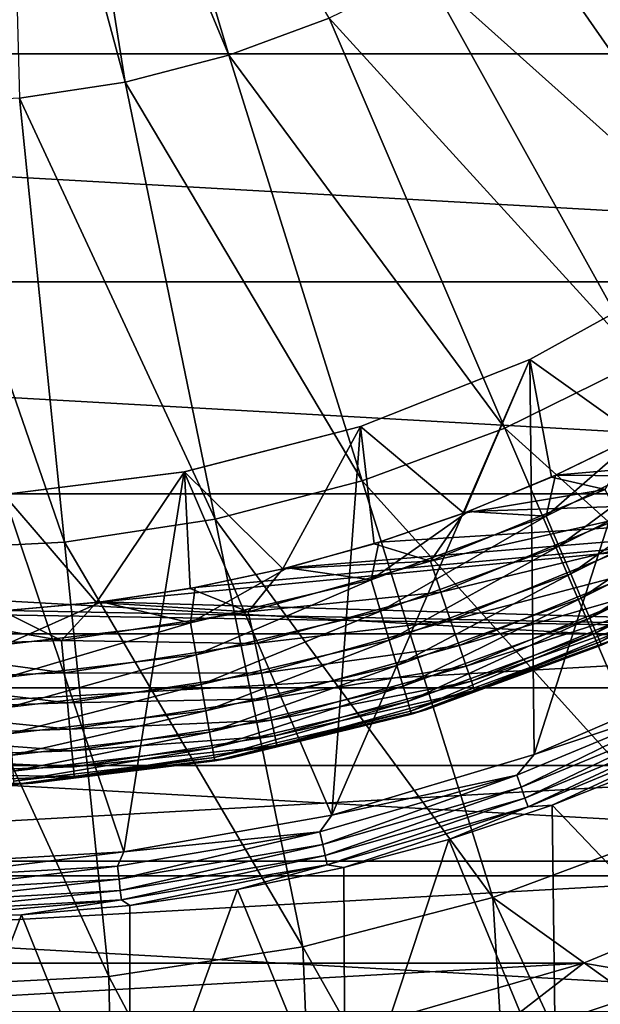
# Model space of a CAD drawing. Header units: metres. Extents: x -99 to 99, y -314 to 25.
# Tile 257 of 303: x 77.42 to 82.43, y -16.87 to -8.38. Entities that reach past the tile are written whole.
import ezdxf

# ---------------------------------------------------------------- set-up
doc = ezdxf.new("R2010")
doc.units = ezdxf.units.M
doc.layers.add('solid_K2442E1000C35', color=7, linetype='CONTINUOUS')

msp = doc.modelspace()

# ---------------------------------------------------------------- linework, layer by layer
at = {"layer": 'solid_K2442E1000C35'}
for points in [[(78.11335, -4.965353, 109.52668), (77.718788, -5.076632, 109.52668), (79.226227, -8.689108, 108.963676)], [(78.11335, -4.965353, 109.52668), (79.226227, -8.689108, 108.963676), (80.091301, -8.368719, 108.963676)], [(77.718788, -5.076632, 109.52668), (77.316711, -5.156609, 109.52668), (78.333176, -8.920335, 108.963676)], [(77.718788, -5.076632, 109.52668), (78.333176, -8.920335, 108.963676), (79.226227, -8.689108, 108.963676)], [(77.316711, -5.156609, 109.52668), (77.421318, -9.060027, 108.963676), (78.333176, -8.920335, 108.963676)], [(94.519592, -8.677193, -4), (58.480408, -8.677193, -4), (57.62252, -6.606075, -4)], [(95.37748, -6.606075, -4), (94.519592, -8.677193, -4), (57.62252, -6.606075, -4)], [(84.936363, -9.827191, 108.093414), (82.431885, -6.909821, 108.963676), (81.7024, -7.474488, 108.963676)], [(83.89888, -10.630264, 108.093414), (81.7024, -7.474488, 108.963676), (80.919525, -7.962457, 108.963676)], [(83.89888, -10.630264, 108.093414), (84.936363, -9.827191, 108.093414), (81.7024, -7.474488, 108.963676)], [(82.785477, -11.324256, 108.093414), (80.919525, -7.962457, 108.963676), (80.091301, -8.368719, 108.963676)], [(82.785477, -11.324256, 108.093414), (83.89888, -10.630264, 108.093414), (80.919525, -7.962457, 108.963676)], [(81.607567, -11.902046, 108.093414), (80.091301, -8.368719, 108.963676), (79.226227, -8.689108, 108.963676)], [(81.607567, -11.902046, 108.093414), (82.785477, -11.324256, 108.093414), (80.091301, -8.368719, 108.963676)], [(93.434303, -10.640945, -4), (59.565697, -10.640945, -4), (58.480408, -8.677193, -4)], [(94.519592, -8.677193, -4), (93.434303, -10.640945, -4), (58.480408, -8.677193, -4)], [(80.377258, -12.357704, 108.093414), (79.226227, -8.689108, 108.963676), (78.333176, -8.920335, 108.963676)], [(80.377258, -12.357704, 108.093414), (81.607567, -11.902046, 108.093414), (79.226227, -8.689108, 108.963676)], [(79.107155, -12.686557, 108.093414), (78.333176, -8.920335, 108.963676), (77.421318, -9.060027, 108.963676)], [(79.107155, -12.686557, 108.093414), (80.377258, -12.357704, 108.093414), (78.333176, -8.920335, 108.963676)], [(77.810303, -12.885227, 108.093414), (77.421318, -9.060027, 108.963676), (76.5, -9.10675, 108.963676)], [(77.810303, -12.885227, 108.093414), (79.107155, -12.686557, 108.093414), (77.421318, -9.060027, 108.963676)], [(77.810303, -12.885227, 108.093414), (76.5, -9.10675, 108.963676), (76.5, -12.951678, 108.093414)], [(83.197861, -10.554075, 60.900002), (81.822289, -11.310313, 60.900002), (83.1978, -10.554106, 59.5)], [(81.860237, -14.716301, 60.900002), (81.822289, -11.310313, 60.900002), (83.197861, -10.554075, 60.900002)], [(81.822289, -11.310313, 60.900002), (81.822342, -11.310305, 59.5), (83.1978, -10.554106, 59.5)], [(83.1978, -10.554106, 59.5), (81.822342, -11.310305, 59.5), (82.745346, -11.968529, 59.5)], [(83.533279, -13.994093, 60.900002), (81.860237, -14.716301, 60.900002), (83.197861, -10.554075, 60.900002)], [(92.136826, -12.469543, -4), (60.863178, -12.469543, -4), (59.565697, -10.640945, -4)], [(93.434303, -10.640945, -4), (92.136826, -12.469543, -4), (59.565697, -10.640945, -4)], [(80.114395, -15.23935, 60.900002), (80.362762, -11.888187, 60.900002), (81.822289, -11.310313, 60.900002)], [(81.860237, -14.716301, 60.900002), (80.114395, -15.23935, 60.900002), (81.822289, -11.310313, 60.900002)], [(81.822342, -11.310305, 59.5), (80.362495, -11.888261, 59.5), (81.253784, -12.635326, 59.5)], [(80.362762, -11.888187, 60.900002), (80.362495, -11.888261, 59.5), (81.822342, -11.310305, 59.5)], [(81.822289, -11.310313, 60.900002), (80.362762, -11.888187, 60.900002), (81.822342, -11.310305, 59.5)], [(81.822342, -11.310305, 59.5), (81.253784, -12.635326, 59.5), (82.009651, -12.324516, 59.5)], [(84.61235, -14.61566, 106.922951), (82.785477, -11.324256, 108.093414), (81.607567, -11.902046, 108.093414)], [(81.822342, -11.310305, 59.5), (82.009651, -12.324516, 59.5), (82.745346, -11.968529, 59.5)], [(89.557762, -11.650954), (82.77903, -11.950884), (82.045319, -12.308506)], [(88.883125, -12.365596), (89.557762, -11.650954), (82.045319, -12.308506)], [(80.362762, -11.888187, 60.900002), (78.842316, -12.278581, 60.900002), (80.362495, -11.888261, 59.5)], [(80.114395, -15.23935, 60.900002), (78.842316, -12.278581, 60.900002), (80.362762, -11.888187, 60.900002)], [(78.842316, -12.278581, 60.900002), (78.842773, -12.278486, 59.5), (80.362495, -11.888261, 59.5)], [(80.362495, -11.888261, 59.5), (78.842773, -12.278486, 59.5), (79.692642, -13.117046, 59.5)], [(80.362495, -11.888261, 59.5), (79.692642, -13.117046, 59.5), (80.480507, -12.899824, 59.5)], [(80.362495, -11.888261, 59.5), (80.480507, -12.899824, 59.5), (81.253784, -12.635326, 59.5)], [(83.092087, -15.361385, 106.922951), (81.607567, -11.902046, 108.093414), (80.377258, -12.357704, 108.093414)], [(83.092087, -15.361385, 106.922951), (84.61235, -14.61566, 106.922951), (81.607567, -11.902046, 108.093414)], [(83.395454, -11.943272, 0.028478), (81.962296, -12.663029, 0.028478), (82.77903, -11.950884)], [(82.073898, -12.921747, 0.113618), (81.962296, -12.663029, 0.028478), (83.395454, -11.943272, 0.028478)], [(81.962296, -12.663029, 0.028478), (82.045319, -12.308506), (82.77903, -11.950884)], [(83.536331, -12.187284, 0.113618), (82.073898, -12.921747, 0.113618), (83.395454, -11.943272, 0.028478)], [(82.472511, -12.432454, 59.47118), (82.745346, -11.968529, 59.5), (82.009651, -12.324516, 59.5)], [(82.176765, -13.160218, 0.252141), (82.073898, -12.921747, 0.113618), (83.536331, -12.187284, 0.113618)], [(83.666191, -12.412201, 0.252141), (82.176765, -13.160218, 0.252141), (83.536331, -12.187284, 0.113618)], [(78.842773, -12.278486, 59.5), (77.284431, -12.475366, 59.5), (78.08474, -13.406656, 59.5)], [(77.284904, -12.475332, 60.900002), (77.284431, -12.475366, 59.5), (78.842773, -12.278486, 59.5)], [(78.842316, -12.278581, 60.900002), (77.284904, -12.475332, 60.900002), (78.842773, -12.278486, 59.5)], [(78.319427, -15.556073, 60.900002), (77.284904, -12.475332, 60.900002), (78.842316, -12.278581, 60.900002)], [(78.842773, -12.278486, 59.5), (78.08474, -13.406656, 59.5), (78.893066, -13.286198, 59.5)], [(80.114395, -15.23935, 60.900002), (78.319427, -15.556073, 60.900002), (78.842316, -12.278581, 60.900002)], [(78.842773, -12.278486, 59.5), (78.893066, -13.286198, 59.5), (79.692642, -13.117046, 59.5)], [(88.883125, -12.365596), (78.935699, -13.278452), (78.128784, -13.401381)], [(87.419357, -13.675435), (88.883125, -12.365596), (78.128784, -13.401381)], [(88.883125, -12.365596), (79.733696, -13.106987), (78.935699, -13.278452)], [(81.504181, -15.949481, 106.922951), (80.377258, -12.357704, 108.093414), (79.107155, -12.686557, 108.093414)], [(88.883125, -12.365596), (80.519859, -12.887613), (79.733696, -13.106987)], [(81.504181, -15.949481, 106.922951), (83.092087, -15.361385, 106.922951), (80.377258, -12.357704, 108.093414)], [(88.883125, -12.365596), (81.291344, -12.621129), (80.519859, -12.887613)], [(82.472511, -12.432454, 59.47118), (82.009651, -12.324516, 59.5), (81.253784, -12.635326, 59.5)], [(81.962296, -12.663029, 0.028478), (81.291344, -12.621129), (82.045319, -12.308506)], [(88.883125, -12.365596), (82.045319, -12.308506), (81.291344, -12.621129)], [(90.642136, -14.142136, -4), (62.357864, -14.142136, -4), (60.863178, -12.469543, -4)], [(92.136826, -12.469543, -4), (90.642136, -14.142136, -4), (60.863178, -12.469543, -4)], [(78.319427, -15.556073, 60.900002), (76.5, -15.662112, 60.900002), (77.284904, -12.475332, 60.900002)], [(77.284431, -12.475366, 59.5), (77.270645, -13.477981, 59.5), (78.08474, -13.406656, 59.5)], [(80.964661, -13.05004, 59.47118), (82.472511, -12.432454, 59.47118), (81.253784, -12.635326, 59.5)], [(82.594475, -12.686339, 59.385708), (82.472511, -12.432454, 59.47118), (80.964661, -13.05004, 59.47118)], [(82.266937, -13.369259, 0.438715), (82.176765, -13.160218, 0.252141), (83.666191, -12.412201, 0.252141)], [(83.780014, -12.609361, 0.438715), (82.266937, -13.369259, 0.438715), (83.666191, -12.412201, 0.252141)], [(80.455276, -13.211539, 0.028478), (80.519859, -12.887613), (81.291344, -12.621129)], [(81.962296, -12.663029, 0.028478), (80.455276, -13.211539, 0.028478), (81.291344, -12.621129)], [(80.964661, -13.05004, 59.47118), (81.253784, -12.635326, 59.5), (80.480507, -12.899824, 59.5)], [(82.340942, -13.54082, 0.666155), (82.266937, -13.369259, 0.438715), (83.780014, -12.609361, 0.438715)], [(83.873436, -12.771171, 0.666155), (82.340942, -13.54082, 0.666155), (83.780014, -12.609361, 0.438715)], [(79.864922, -16.373915, 106.922951), (79.107155, -12.686557, 108.093414), (77.810303, -12.885227, 108.093414)], [(79.864922, -16.373915, 106.922951), (81.504181, -15.949481, 106.922951), (79.107155, -12.686557, 108.093414)], [(80.536087, -13.481464, 0.113618), (80.455276, -13.211539, 0.028478), (81.962296, -12.663029, 0.028478)], [(82.073898, -12.921747, 0.113618), (80.536087, -13.481464, 0.113618), (81.962296, -12.663029, 0.028478)], [(82.594475, -12.686339, 59.385708), (80.964661, -13.05004, 59.47118), (81.05584, -13.316538, 59.385708)], [(82.594475, -12.686339, 59.385708), (81.05584, -13.316538, 59.385708), (82.706871, -12.920291, 59.246876)], [(82.395927, -13.668296, 0.925703), (82.340942, -13.54082, 0.666155), (83.873436, -12.771171, 0.666155)], [(83.942856, -12.8914, 0.925703), (82.395927, -13.668296, 0.925703), (83.873436, -12.771171, 0.666155)], [(78.191139, -16.630329, 106.922951), (77.810303, -12.885227, 108.093414), (76.5, -12.951678, 108.093414)], [(78.191139, -16.630329, 106.922951), (79.864922, -16.373915, 106.922951), (77.810303, -12.885227, 108.093414)], [(80.964661, -13.05004, 59.47118), (80.480507, -12.899824, 59.5), (79.692642, -13.117046, 59.5)], [(80.455276, -13.211539, 0.028478), (79.733696, -13.106987), (80.519859, -12.887613)], [(82.429779, -13.746777, 1.207365), (82.395927, -13.668296, 0.925703), (83.942856, -12.8914, 0.925703)], [(83.985588, -12.965421, 1.207365), (82.429779, -13.746777, 1.207365), (83.942856, -12.8914, 0.925703)], [(78.191139, -16.630329, 106.922951), (76.5, -12.951678, 108.093414), (76.5, -16.716093, 106.922951)], [(80.610573, -13.730266, 0.252141), (80.536087, -13.481464, 0.113618), (82.073898, -12.921747, 0.113618)], [(82.176765, -13.160218, 0.252141), (80.610573, -13.730266, 0.252141), (82.073898, -12.921747, 0.113618)], [(81.05584, -13.316538, 59.385708), (81.139854, -13.562111, 59.246876), (82.706871, -12.920291, 59.246876)], [(82.706871, -12.920291, 59.246876), (81.139854, -13.562111, 59.246876), (82.805359, -13.125301, 59.060036)], [(83.985588, -12.965421, 1.207365), (82.4412, -13.773241, 1.5), (82.429779, -13.746777, 1.207365)], [(79.394508, -13.485496, 59.47118), (80.964661, -13.05004, 59.47118), (79.692642, -13.117046, 59.5)], [(81.05584, -13.316538, 59.385708), (80.964661, -13.05004, 59.47118), (79.394508, -13.485496, 59.47118)], [(79.394508, -13.485496, 59.47118), (79.692642, -13.117046, 59.5), (78.893066, -13.286198, 59.5)], [(78.894768, -13.581388, 0.028478), (78.935699, -13.278452), (79.733696, -13.106987)], [(80.455276, -13.211539, 0.028478), (78.894768, -13.581388, 0.028478), (79.733696, -13.106987)], [(81.139854, -13.562111, 59.246876), (81.213478, -13.777306, 59.060036), (82.805359, -13.125301, 59.060036)], [(82.805359, -13.125301, 59.060036), (81.213478, -13.777306, 59.060036), (82.886147, -13.293475, 58.832375)], [(78.943695, -13.858869, 0.113618), (78.894768, -13.581388, 0.028478), (80.455276, -13.211539, 0.028478)], [(80.536087, -13.481464, 0.113618), (78.943695, -13.858869, 0.113618), (80.455276, -13.211539, 0.028478)], [(80.675865, -13.948361, 0.438715), (80.610573, -13.730266, 0.252141), (82.176765, -13.160218, 0.252141)], [(82.266937, -13.369259, 0.438715), (80.675865, -13.948361, 0.438715), (82.176765, -13.160218, 0.252141)], [(79.394508, -13.485496, 59.47118), (78.893066, -13.286198, 59.5), (78.08474, -13.406656, 59.5)], [(78.894768, -13.581388, 0.028478), (78.128784, -13.401381), (78.935699, -13.278452)], [(81.05584, -13.316538, 59.385708), (79.394508, -13.485496, 59.47118), (79.453621, -13.760885, 59.385708)], [(81.05584, -13.316538, 59.385708), (79.453621, -13.760885, 59.385708), (81.139854, -13.562111, 59.246876)], [(81.213478, -13.777306, 59.060036), (81.27388, -13.953834, 58.832375), (82.886147, -13.293475, 58.832375)], [(82.886147, -13.293475, 58.832375), (81.27388, -13.953834, 58.832375), (82.946129, -13.418338, 58.572662)], [(77.783958, -13.732743, 59.47118), (78.08474, -13.406656, 59.5), (77.270645, -13.477981, 59.5)], [(77.301872, -13.76757, 0.028478), (77.315895, -13.475322), (78.128784, -13.401381)], [(78.894768, -13.581388, 0.028478), (77.301872, -13.76757, 0.028478), (78.128784, -13.401381)], [(87.419357, -13.675435), (78.128784, -13.401381), (77.315895, -13.475322)], [(77.783958, -13.732743, 59.47118), (79.394508, -13.485496, 59.47118), (78.08474, -13.406656, 59.5)], [(80.729454, -14.127354, 0.666155), (80.675865, -13.948361, 0.438715), (82.266937, -13.369259, 0.438715)], [(82.340942, -13.54082, 0.666155), (80.729454, -14.127354, 0.666155), (82.266937, -13.369259, 0.438715)], [(77.783958, -13.732743, 59.47118), (77.270645, -13.477981, 59.5), (76.453773, -13.499917, 59.5)], [(87.419357, -13.675435), (77.315895, -13.475322), (76.5, -13.5)], [(79.453621, -13.760885, 59.385708), (79.394508, -13.485496, 59.47118), (77.783958, -13.732743, 59.47118)], [(78.988792, -14.114635, 0.252141), (78.943695, -13.858869, 0.113618), (80.536087, -13.481464, 0.113618)], [(80.610573, -13.730266, 0.252141), (78.988792, -14.114635, 0.252141), (80.536087, -13.481464, 0.113618)], [(81.27388, -13.953834, 58.832375), (81.318718, -14.084899, 58.572662), (82.946129, -13.418338, 58.572662)], [(82.946129, -13.418338, 58.572662), (81.318718, -14.084899, 58.572662), (82.983002, -13.495081, 58.290897)], [(81.318718, -14.084899, 58.572662), (81.346275, -14.165454, 58.290897), (82.983002, -13.495081, 58.290897)], [(82.983002, -13.495081, 58.290897), (81.346275, -14.165454, 58.290897), (82.556114, -13.723102, 58)], [(65.580643, -13.675434), (87.419357, -13.675435), (76.5, -13.5)], [(76.155487, -13.788331, 59.47118), (77.783958, -13.732743, 59.47118), (76.453773, -13.499917, 59.5)], [(79.453621, -13.760885, 59.385708), (79.508087, -14.014654, 59.246876), (81.139854, -13.562111, 59.246876)], [(81.139854, -13.562111, 59.246876), (79.508087, -14.014654, 59.246876), (81.213478, -13.777306, 59.060036)], [(80.769272, -14.260351, 0.925703), (80.729454, -14.127354, 0.666155), (82.340942, -13.54082, 0.666155)], [(82.395927, -13.668296, 0.925703), (80.769272, -14.260351, 0.925703), (82.340942, -13.54082, 0.666155)], [(77.318253, -14.048856, 0.113618), (77.301872, -13.76757, 0.028478), (78.894768, -13.581388, 0.028478)], [(78.943695, -13.858869, 0.113618), (77.318253, -14.048856, 0.113618), (78.894768, -13.581388, 0.028478)], [(65.580643, -13.675434), (67.181786, -14.812853), (87.419357, -13.675435)], [(67.181786, -14.812853), (85.818214, -14.812854), (87.419357, -13.675435)], [(77.810181, -14.013182, 59.385708), (77.783958, -13.732743, 59.47118), (76.155487, -13.788331, 59.47118)], [(79.453621, -13.760885, 59.385708), (77.783958, -13.732743, 59.47118), (77.810181, -14.013182, 59.385708)], [(79.02832, -14.338836, 0.438715), (78.988792, -14.114635, 0.252141), (80.610573, -13.730266, 0.252141)], [(80.675865, -13.948361, 0.438715), (79.02832, -14.338836, 0.438715), (80.610573, -13.730266, 0.252141)], [(80.793785, -14.342232, 1.207365), (80.769272, -14.260351, 0.925703), (82.395927, -13.668296, 0.925703)], [(82.429779, -13.746777, 1.207365), (80.793785, -14.342232, 1.207365), (82.395927, -13.668296, 0.925703)], [(82.429779, -13.746777, 1.207365), (80.802048, -14.369843, 1.5), (80.793785, -14.342232, 1.207365)], [(82.429779, -13.746777, 1.207365), (82.4412, -13.773241, 1.5), (80.802048, -14.369843, 1.5)], [(82.556114, -13.723102, 58), (80.93399, -14.329681, 58), (82.4412, -13.773241, 1.5)], [(81.346275, -14.165454, 58.290897), (80.93399, -14.329681, 58), (82.556114, -13.723102, 58)], [(77.810181, -14.013182, 59.385708), (76.155487, -13.788331, 59.47118), (76.148453, -14.069906, 59.385708)], [(79.453621, -13.760885, 59.385708), (77.810181, -14.013182, 59.385708), (79.508087, -14.014654, 59.246876)], [(79.508087, -14.014654, 59.246876), (79.555824, -14.237029, 59.060036), (81.213478, -13.777306, 59.060036)], [(81.213478, -13.777306, 59.060036), (79.555824, -14.237029, 59.060036), (81.27388, -13.953834, 58.832375)], [(80.93399, -14.329681, 58), (80.802048, -14.369843, 1.5), (82.4412, -13.773241, 1.5)], [(77.333351, -14.308127, 0.252141), (77.318253, -14.048856, 0.113618), (78.943695, -13.858869, 0.113618)], [(78.988792, -14.114635, 0.252141), (77.333351, -14.308127, 0.252141), (78.943695, -13.858869, 0.113618)], [(79.060768, -14.522839, 0.666155), (79.02832, -14.338836, 0.438715), (80.675865, -13.948361, 0.438715)], [(80.729454, -14.127354, 0.666155), (79.060768, -14.522839, 0.666155), (80.675865, -13.948361, 0.438715)], [(79.555824, -14.237029, 59.060036), (79.594978, -14.419448, 58.832375), (81.27388, -13.953834, 58.832375)], [(81.27388, -13.953834, 58.832375), (79.594978, -14.419448, 58.832375), (81.318718, -14.084899, 58.572662)], [(83.34668, -14.217275, 60.914093), (81.860237, -14.716301, 60.900002), (83.533279, -13.994093, 60.900002)], [(76.148453, -14.069906, 59.385708), (76.141975, -14.329373, 59.246876), (77.834343, -14.271604, 59.246876)], [(77.810181, -14.013182, 59.385708), (76.148453, -14.069906, 59.385708), (77.834343, -14.271604, 59.246876)], [(77.810181, -14.013182, 59.385708), (77.834343, -14.271604, 59.246876), (79.508087, -14.014654, 59.246876)], [(79.508087, -14.014654, 59.246876), (77.834343, -14.271604, 59.246876), (79.555824, -14.237029, 59.060036)], [(79.594978, -14.419448, 58.832375), (79.624046, -14.554887, 58.572662), (81.318718, -14.084899, 58.572662)], [(81.318718, -14.084899, 58.572662), (79.624046, -14.554887, 58.572662), (81.346275, -14.165454, 58.290897)], [(88.969543, -15.636824, -4), (64.030457, -15.636824, -4), (62.357864, -14.142136, -4)], [(90.642136, -14.142136, -4), (88.969543, -15.636824, -4), (62.357864, -14.142136, -4)], [(77.346588, -14.535402, 0.438715), (77.333351, -14.308127, 0.252141), (78.988792, -14.114635, 0.252141)], [(79.02832, -14.338836, 0.438715), (77.346588, -14.535402, 0.438715), (78.988792, -14.114635, 0.252141)], [(79.084877, -14.659559, 0.925703), (79.060768, -14.522839, 0.666155), (80.729454, -14.127354, 0.666155)], [(80.769272, -14.260351, 0.925703), (79.084877, -14.659559, 0.925703), (80.729454, -14.127354, 0.666155)], [(79.624046, -14.554887, 58.572662), (79.641914, -14.63813, 58.290897), (81.346275, -14.165454, 58.290897)], [(81.346275, -14.165454, 58.290897), (79.641914, -14.63813, 58.290897), (80.93399, -14.329681, 58)], [(77.834343, -14.271604, 59.246876), (77.855515, -14.498055, 59.060036), (79.555824, -14.237029, 59.060036)], [(79.555824, -14.237029, 59.060036), (77.855515, -14.498055, 59.060036), (79.594978, -14.419448, 58.832375)], [(83.34668, -14.217275, 60.914093), (81.7118, -14.894464, 60.914093), (81.860237, -14.716301, 60.900002)], [(81.748573, -14.99955, 60.955631), (81.7118, -14.894464, 60.914093), (83.34668, -14.217275, 60.914093)], [(83.394981, -14.317582, 60.955631), (81.748573, -14.99955, 60.955631), (83.34668, -14.217275, 60.914093)], [(76.141975, -14.329373, 59.246876), (76.136292, -14.556743, 59.060036), (77.855515, -14.498055, 59.060036)], [(77.834343, -14.271604, 59.246876), (76.141975, -14.329373, 59.246876), (77.855515, -14.498055, 59.060036)], [(77.357452, -14.721928, 0.666155), (77.346588, -14.535402, 0.438715), (79.02832, -14.338836, 0.438715)], [(79.060768, -14.522839, 0.666155), (77.357452, -14.721928, 0.666155), (79.02832, -14.338836, 0.438715)], [(79.099716, -14.743732, 1.207365), (79.084877, -14.659559, 0.925703), (80.769272, -14.260351, 0.925703)], [(80.793785, -14.342232, 1.207365), (79.099716, -14.743732, 1.207365), (80.769272, -14.260351, 0.925703)], [(80.793785, -14.342232, 1.207365), (79.104721, -14.772117, 1.5), (79.099716, -14.743732, 1.207365)], [(80.793785, -14.342232, 1.207365), (80.802048, -14.369843, 1.5), (79.104721, -14.772117, 1.5)], [(80.93399, -14.329681, 58), (79.252754, -14.745248, 58), (80.802048, -14.369843, 1.5)], [(79.641914, -14.63813, 58.290897), (79.252754, -14.745248, 58), (80.93399, -14.329681, 58)], [(81.781067, -15.092416, 61.022266), (81.748573, -14.99955, 60.955631), (83.394981, -14.317582, 60.955631)], [(83.437675, -14.406226, 61.022266), (81.781067, -15.092416, 61.022266), (83.394981, -14.317582, 60.955631)], [(77.855515, -14.498055, 59.060036), (77.872887, -14.683819, 58.832375), (79.594978, -14.419448, 58.832375)], [(79.594978, -14.419448, 58.832375), (77.872887, -14.683819, 58.832375), (79.624046, -14.554887, 58.572662)], [(79.252754, -14.745248, 58), (79.104721, -14.772117, 1.5), (80.802048, -14.369843, 1.5)], [(81.807449, -15.167818, 61.110237), (81.781067, -15.092416, 61.022266), (83.437675, -14.406226, 61.022266)], [(83.472336, -14.4782, 61.110237), (81.807449, -15.167818, 61.110237), (83.437675, -14.406226, 61.022266)], [(77.855515, -14.498055, 59.060036), (76.136292, -14.556743, 59.060036), (77.872887, -14.683819, 58.832375)], [(83.472336, -14.4782, 61.110237), (82.015503, -15.153751, 61.214134), (81.807449, -15.167818, 61.110237)], [(83.472336, -14.4782, 61.110237), (82.887283, -14.807416, 61.214134), (82.015503, -15.153751, 61.214134)], [(76.136292, -14.556743, 59.060036), (76.131638, -14.743258, 58.832375), (77.872887, -14.683819, 58.832375)], [(77.365524, -14.860522, 0.925703), (77.357452, -14.721928, 0.666155), (79.060768, -14.522839, 0.666155)], [(79.084877, -14.659559, 0.925703), (77.365524, -14.860522, 0.925703), (79.060768, -14.522839, 0.666155)], [(77.872887, -14.683819, 58.832375), (77.88578, -14.821741, 58.572662), (79.624046, -14.554887, 58.572662)], [(79.624046, -14.554887, 58.572662), (77.88578, -14.821741, 58.572662), (79.641914, -14.63813, 58.290897)], [(77.872887, -14.683819, 58.832375), (76.131638, -14.743258, 58.832375), (77.88578, -14.821741, 58.572662)], [(77.370499, -14.945849, 1.207365), (77.365524, -14.860522, 0.925703), (79.084877, -14.659559, 0.925703)], [(79.099716, -14.743732, 1.207365), (77.370499, -14.945849, 1.207365), (79.084877, -14.659559, 0.925703)], [(77.88578, -14.821741, 58.572662), (77.893707, -14.90651, 58.290897), (79.641914, -14.63813, 58.290897)], [(79.641914, -14.63813, 58.290897), (77.893707, -14.90651, 58.290897), (79.252754, -14.745248, 58)], [(76.131638, -14.743258, 58.832375), (76.128174, -14.881739, 58.572662), (77.88578, -14.821741, 58.572662)], [(79.099716, -14.743732, 1.207365), (77.372169, -14.974623, 1.5), (77.370499, -14.945849, 1.207365)], [(79.099716, -14.743732, 1.207365), (79.104721, -14.772117, 1.5), (77.372169, -14.974623, 1.5)], [(79.252754, -14.745248, 58), (77.534836, -14.964261, 58), (79.104721, -14.772117, 1.5)], [(77.893707, -14.90651, 58.290897), (77.534836, -14.964261, 58), (79.252754, -14.745248, 58)], [(81.7118, -14.894464, 60.914093), (80.114395, -15.23935, 60.900002), (81.860237, -14.716301, 60.900002)], [(67.181786, -14.812853), (68.90049, -15.763797), (85.818214, -14.812854)], [(68.90049, -15.763797), (84.09951, -15.763797), (85.818214, -14.812854)], [(77.88578, -14.821741, 58.572662), (76.128174, -14.881739, 58.572662), (77.893707, -14.90651, 58.290897)], [(77.534836, -14.964261, 58), (77.372169, -14.974623, 1.5), (79.104721, -14.772117, 1.5)], [(83.809006, -17.032003, 67.748955), (82.015503, -15.153751, 61.214134), (82.887283, -14.807416, 61.214134)], [(76.128174, -14.881739, 58.572662), (76.126045, -14.966851, 58.290897), (77.893707, -14.90651, 58.290897)], [(77.893707, -14.90651, 58.290897), (76.126045, -14.966851, 58.290897), (77.534836, -14.964261, 58)], [(81.7118, -14.894464, 60.914093), (80.011375, -15.384347, 60.914093), (80.114395, -15.23935, 60.900002)], [(80.036148, -15.492889, 60.955631), (80.011375, -15.384347, 60.914093), (81.7118, -14.894464, 60.914093)], [(81.748573, -14.99955, 60.955631), (80.036148, -15.492889, 60.955631), (81.7118, -14.894464, 60.914093)], [(77.534836, -14.964261, 58), (75.803116, -14.983803, 58), (76.5, -15, 41)], [(76.126045, -14.966851, 58.290897), (75.803116, -14.983803, 58), (77.534836, -14.964261, 58)], [(77.534836, -14.964261, 58), (76.5, -15, 41), (77.372169, -14.974623, 1.5)], [(80.058044, -15.58881, 61.022266), (80.036148, -15.492889, 60.955631), (81.748573, -14.99955, 60.955631)], [(81.781067, -15.092416, 61.022266), (80.058044, -15.58881, 61.022266), (81.748573, -14.99955, 60.955631)], [(80.075821, -15.666691, 61.110237), (80.058044, -15.58881, 61.022266), (81.781067, -15.092416, 61.022266)], [(81.807449, -15.167818, 61.110237), (80.075821, -15.666691, 61.110237), (81.781067, -15.092416, 61.022266)], [(81.807449, -15.167818, 61.110237), (80.218971, -15.691598, 61.214134), (80.075821, -15.666691, 61.110237)], [(81.807449, -15.167818, 61.110237), (81.125061, -15.448812, 61.214134), (80.218971, -15.691598, 61.214134)], [(82.048409, -17.684059, 67.748955), (81.125061, -15.448812, 61.214134), (82.015503, -15.153751, 61.214134)], [(81.807449, -15.167818, 61.110237), (82.015503, -15.153751, 61.214134), (81.125061, -15.448812, 61.214134)], [(83.809006, -17.032003, 67.748955), (82.048409, -17.684059, 67.748955), (82.015503, -15.153751, 61.214134)], [(80.011375, -15.384347, 60.914093), (78.319427, -15.556073, 60.900002), (80.114395, -15.23935, 60.900002)], [(84.012863, -17.746292, 105.937035), (83.092087, -15.361385, 106.922951), (81.504181, -15.949481, 106.922951)], [(80.011375, -15.384347, 60.914093), (78.2668, -15.680763, 60.914093), (78.319427, -15.556073, 60.900002)], [(78.279266, -15.791396, 60.955631), (78.2668, -15.680763, 60.914093), (80.011375, -15.384347, 60.914093)], [(80.036148, -15.492889, 60.955631), (78.279266, -15.791396, 60.955631), (80.011375, -15.384347, 60.914093)], [(78.290276, -15.889165, 61.022266), (78.279266, -15.791396, 60.955631), (80.036148, -15.492889, 60.955631)], [(80.058044, -15.58881, 61.022266), (78.290276, -15.889165, 61.022266), (80.036148, -15.492889, 60.955631)], [(80.230873, -18.154652, 67.748955), (80.218971, -15.691598, 61.214134), (81.125061, -15.448812, 61.214134)], [(82.048409, -17.684059, 67.748955), (80.230873, -18.154652, 67.748955), (81.125061, -15.448812, 61.214134)], [(76.5, -15.779984, 60.914093), (76.5, -15.662112, 60.900002), (78.319427, -15.556073, 60.900002)], [(78.2668, -15.680763, 60.914093), (76.5, -15.779984, 60.914093), (78.319427, -15.556073, 60.900002)], [(78.299225, -15.968547, 61.110237), (78.290276, -15.889165, 61.022266), (80.058044, -15.58881, 61.022266)], [(80.075821, -15.666691, 61.110237), (78.299225, -15.968547, 61.110237), (80.058044, -15.58881, 61.022266)], [(87.140945, -16.934303, -4), (65.859055, -16.934303, -4), (64.030457, -15.636824, -4)], [(88.969543, -15.636824, -4), (87.140945, -16.934303, -4), (64.030457, -15.636824, -4)], [(78.2668, -15.680763, 60.914093), (76.5, -15.891317, 60.955631), (76.5, -15.779984, 60.914093)], [(78.279266, -15.791396, 60.955631), (76.5, -15.891317, 60.955631), (78.2668, -15.680763, 60.914093)], [(80.075821, -15.666691, 61.110237), (78.372147, -16.017242, 61.214134), (78.299225, -15.968547, 61.110237)], [(80.075821, -15.666691, 61.110237), (79.300293, -15.881289, 61.214134), (78.372147, -16.017242, 61.214134)], [(80.075821, -15.666691, 61.110237), (80.218971, -15.691598, 61.214134), (79.300293, -15.881289, 61.214134)], [(80.230873, -18.154652, 67.748955), (79.300293, -15.881289, 61.214134), (80.218971, -15.691598, 61.214134)], [(68.90049, -15.763797), (70.715027, -16.516176), (84.09951, -15.763797)], [(70.715027, -16.516176), (82.284973, -16.516176), (84.09951, -15.763797)], [(83.1381, -16.660381, -0.037981), (84.09951, -15.763797), (82.284973, -16.516176)], [(78.279266, -15.791396, 60.955631), (76.5, -15.989705, 61.022266), (76.5, -15.891317, 60.955631)], [(78.290276, -15.889165, 61.022266), (76.5, -15.989705, 61.022266), (78.279266, -15.791396, 60.955631)], [(78.290276, -15.889165, 61.022266), (76.5, -16.06959, 61.110237), (76.5, -15.989705, 61.022266)], [(78.299225, -15.968547, 61.110237), (76.5, -16.06959, 61.110237), (78.290276, -15.889165, 61.022266)], [(78.375061, -18.438951, 67.748955), (78.372147, -16.017242, 61.214134), (79.300293, -15.881289, 61.214134)], [(80.230873, -18.154652, 67.748955), (78.375061, -18.438951, 67.748955), (79.300293, -15.881289, 61.214134)], [(81.730179, -19.685183, 105.463318), (81.504181, -15.949481, 106.922951), (79.864922, -16.373915, 106.922951)], [(82.785851, -18.719818, 105.735352), (84.012863, -17.746292, 105.937035), (81.504181, -15.949481, 106.922951)], [(81.730179, -19.685183, 105.463318), (82.785851, -18.719818, 105.735352), (81.504181, -15.949481, 106.922951)], [(78.299225, -15.968547, 61.110237), (77.43766, -16.098999, 61.214134), (76.5, -16.126282, 61.214134)], [(78.299225, -15.968547, 61.110237), (76.5, -16.126282, 61.214134), (76.5, -16.06959, 61.110237)], [(78.299225, -15.968547, 61.110237), (78.372147, -16.017242, 61.214134), (77.43766, -16.098999, 61.214134)], [(78.375061, -18.438951, 67.748955), (77.43766, -16.098999, 61.214134), (78.372147, -16.017242, 61.214134)], [(77.43766, -16.098999, 61.214134), (76.5, -18.534044, 67.748955), (76.5, -16.126282, 61.214134)], [(78.375061, -18.438951, 67.748955), (76.5, -18.534044, 67.748955), (77.43766, -16.098999, 61.214134)], [(80.013702, -20.071363, 105.459549), (79.864922, -16.373915, 106.922951), (78.191139, -16.630329, 106.922951)], [(80.013702, -20.071363, 105.459549), (81.730179, -19.685183, 105.463318), (79.864922, -16.373915, 106.922951)], [(70.715027, -16.516176), (72.602448, -17.060452), (82.284973, -16.516176)], [(72.602448, -17.060452), (80.397552, -17.060452), (82.284973, -16.516176)], [(81.297882, -17.280422, -0.037981), (82.284973, -16.516176), (80.397552, -17.060452)], [(81.297882, -17.280422, -0.037981), (83.1381, -16.660381, -0.037981), (82.284973, -16.516176)], [(78.263466, -20.300144, 105.459549), (78.191139, -16.630329, 106.922951), (76.5, -16.716093, 106.922951)], [(78.263466, -20.300144, 105.459549), (80.013702, -20.071363, 105.459549), (78.191139, -16.630329, 106.922951)], [(78.263466, -20.300144, 105.459549), (76.5, -16.716093, 106.922951), (76.5, -20.376596, 105.459549)], [(83.29406, -17.051796, -0.150918), (83.1381, -16.660381, -0.037981), (81.297882, -17.280422, -0.037981)]]:
    msp.add_3dface(points, dxfattribs=at)

doc.saveas('drawing.dxf')
